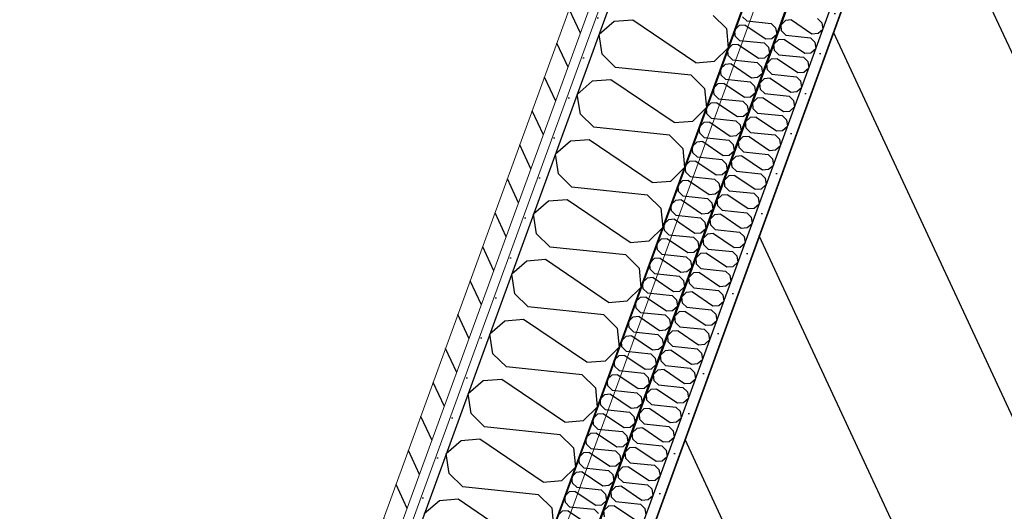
# Model space of a CAD drawing. Header units: millimetres. Extents: x 112481703 to 112588235, y 1264638581 to 1264713486.
# Tile 364 of 487: x 112574971 to 112576128, y 1264683930 to 1264684507. Entities that reach past the tile are written whole.
import ezdxf

# ---------------------------------------------------------------- set-up
doc = ezdxf.new("R2010")
doc.units = ezdxf.units.MM
doc.header["$LTSCALE"] = 0.5
doc.header["$MEASUREMENT"] = 0
doc.linetypes.add('Lang stiplet', pattern=[2116.666603, 1269.999981, -846.666622])
doc.linetypes.add('PLINE', pattern=[0])
for name, color, linetype, lineweight in [('235- Utvendig kledning og overflate', 7, 'Continuous', 0), ('236- Innvendig kledning og overflate', 7, 'Continuous', 0), ('262- Taktekking', 7, 'Continuous', 0)]:
    doc.layers.add(name, color=color, linetype=linetype, lineweight=lineweight)
for name, color, linetype in [('266- Himling og innvendig overflate#1', 7, 'Continuous'), ('862- M___Nettoareal', 7, 'Continuous'), ('862- M___Nettoareal(Polylinje)', 7, 'Continuous'), ('LA_farge_dekke_asfalt2', 7, 'Continuous'), ('Yttervegger.A225', 7, 'Continuous'), ('Yttervegger.A225 (Skravur)', 7, 'Continuous')]:
    doc.layers.add(name, color=color, linetype=linetype)
pattern_1 = [(249.956, (112557650, 1264717795), (-81.357, 29.68231), [0, -50]), (249.956, (112557682.11, 1264717756.67), (-81.357, 29.68231), [0, -50])]

# ---------------------------------------------------------------- blocks, each defined once
blk = doc.blocks.new('Korridor_14_9', base_point=(112576467.7, 1264681824.9))
at = {"layer": '862- M___Nettoareal(Polylinje)', "linetype": 'PLINE', "flags": 128}
blk.add_lwpolyline([(112572601.8, 1264674908.6), (112573784.5, 1264674477.1), (112574626.2, 1264676784), (112575767.2, 1264676367.7), (112576177.7, 1264676217.9), (112577189, 1264678989.8), (112578571.3, 1264682778.7), (112579511.2, 1264685354.9), (112580089.2, 1264686939), (112578574.1, 1264687491.8), (112577945.6, 1264685769.1), (112576576, 1264686268.7), (112573384.4, 1264677521), (112565766.9, 1264680300.1), (112564833.5, 1264677741.7), (112566533.4, 1264677121.5), (112567763.2, 1264676672.9), (112567763.5, 1264676673.8), (112569134.1, 1264676173.8)], close=True, dxfattribs=at)
blk = doc.blocks.new('*X106', base_point=(112557650, 1264717795))
at = {"layer": 'Yttervegger.A225 (Skravur)', "linetype": 'PLINE'}
for p, q in [((112575669.9, 1264684504.9), (112575652.2, 1264684489.6)), ((112575691.9, 1264684506.6), (112575669.9, 1264684504.9)), ((112575766, 1264684456.5), (112575691.9, 1264684506.6)), ((112575786.3, 1264684512), (112575802, 1264684496.6)), ((112575802, 1264684496.6), (112575804.1, 1264684474)), ((112575655.9, 1264684466.5), (112575652.2, 1264684489.6)), ((112575788, 1264684458.2), (112575804.1, 1264684474)), ((112575671.6, 1264684451), (112575655.9, 1264684466.5)), ((112575766, 1264684456.5), (112575788, 1264684458.2)), ((112575760.6, 1264684441.7), (112575671.6, 1264684451)), ((112575644.3, 1264684434.6), (112575626.6, 1264684419.3)), ((112575666.2, 1264684436.3), (112575644.3, 1264684434.6)), ((112575740.4, 1264684386.1), (112575666.2, 1264684436.3)), ((112575760.6, 1264684441.7), (112575776.3, 1264684426.2)), ((112575776.3, 1264684426.2), (112575778.4, 1264684403.7)), ((112575630.3, 1264684396.2), (112575626.6, 1264684419.3)), ((112575762.3, 1264684387.8), (112575778.4, 1264684403.7)), ((112575646, 1264684380.7), (112575630.3, 1264684396.2)), ((112575740.4, 1264684386.1), (112575762.3, 1264684387.8)), ((112575735, 1264684371.3), (112575646, 1264684380.7)), ((112575618.6, 1264684364.2), (112575600.9, 1264684348.9)), ((112575640.6, 1264684365.9), (112575618.6, 1264684364.2)), ((112575714.7, 1264684315.8), (112575640.6, 1264684365.9)), ((112575735, 1264684371.3), (112575750.7, 1264684355.9)), ((112575750.7, 1264684355.9), (112575752.8, 1264684333.4)), ((112575604.6, 1264684325.8), (112575600.9, 1264684348.9)), ((112575736.7, 1264684317.5), (112575752.8, 1264684333.4)), ((112575620.3, 1264684310.4), (112575604.6, 1264684325.8)), ((112575714.7, 1264684315.8), (112575736.7, 1264684317.5)), ((112575709.3, 1264684301), (112575620.3, 1264684310.4)), ((112575593, 1264684293.9), (112575575.2, 1264684278.6)), ((112575614.9, 1264684295.6), (112575593, 1264684293.9)), ((112575689, 1264684245.5), (112575614.9, 1264684295.6)), ((112575709.3, 1264684301), (112575725, 1264684285.6)), ((112575725, 1264684285.6), (112575727.1, 1264684263)), ((112575578.9, 1264684255.5), (112575575.2, 1264684278.6)), ((112575711, 1264684247.2), (112575727.1, 1264684263)), ((112575594.7, 1264684240), (112575578.9, 1264684255.5)), ((112575689, 1264684245.5), (112575711, 1264684247.2)), ((112575683.7, 1264684230.7), (112575594.7, 1264684240)), ((112575589.3, 1264684225.3), (112575567.3, 1264684223.6)), ((112575663.4, 1264684175.1), (112575589.3, 1264684225.3)), ((112575683.7, 1264684230.7), (112575699.4, 1264684215.2)), ((112575567.3, 1264684223.6), (112575549.6, 1264684208.3)), ((112575699.4, 1264684215.2), (112575701.4, 1264684192.7)), ((112575553.3, 1264684185.2), (112575549.6, 1264684208.3)), ((112575685.3, 1264684176.8), (112575701.4, 1264684192.7)), ((112575569, 1264684169.7), (112575553.3, 1264684185.2)), ((112575658, 1264684160.3), (112575569, 1264684169.7)), ((112575663.4, 1264684175.1), (112575685.3, 1264684176.8)), ((112575563.6, 1264684154.9), (112575541.6, 1264684153.2)), ((112575637.7, 1264684104.8), (112575563.6, 1264684154.9)), ((112575658, 1264684160.3), (112575673.7, 1264684144.9)), ((112575541.6, 1264684153.2), (112575523.9, 1264684137.9)), ((112575673.7, 1264684144.9), (112575675.8, 1264684122.4)), ((112575527.6, 1264684114.8), (112575523.9, 1264684137.9)), ((112575659.7, 1264684106.5), (112575675.8, 1264684122.4)), ((112575543.3, 1264684099.4), (112575527.6, 1264684114.8)), ((112575632.3, 1264684090), (112575543.3, 1264684099.4)), ((112575637.7, 1264684104.8), (112575659.7, 1264684106.5)), ((112575632.3, 1264684090), (112575648, 1264684074.6)), ((112575516, 1264684082.9), (112575498.3, 1264684067.6)), ((112575537.9, 1264684084.6), (112575516, 1264684082.9)), ((112575612.1, 1264684034.5), (112575537.9, 1264684084.6)), ((112575648, 1264684074.6), (112575650.1, 1264684052)), ((112575502, 1264684044.5), (112575498.3, 1264684067.6)), ((112575634, 1264684036.2), (112575650.1, 1264684052)), ((112575517.7, 1264684029), (112575502, 1264684044.5)), ((112575606.7, 1264684019.7), (112575517.7, 1264684029)), ((112575612.1, 1264684034.5), (112575634, 1264684036.2)), ((112575606.7, 1264684019.7), (112575622.4, 1264684004.2)), ((112575490.3, 1264684012.6), (112575472.6, 1264683997.3)), ((112575512.3, 1264684014.3), (112575490.3, 1264684012.6)), ((112575586.4, 1264683964.1), (112575512.3, 1264684014.3)), ((112575622.4, 1264684004.2), (112575624.5, 1264683981.7)), ((112575476.3, 1264683974.2), (112575472.6, 1264683997.3)), ((112575608.4, 1264683965.8), (112575624.5, 1264683981.7)), ((112575492, 1264683958.7), (112575476.3, 1264683974.2)), ((112575581, 1264683949.3), (112575492, 1264683958.7)), ((112575586.4, 1264683964.1), (112575608.4, 1264683965.8)), ((112575581, 1264683949.3), (112575596.7, 1264683933.9)), ((112575464.7, 1264683942.2), (112575446.9, 1264683926.9)), ((112575486.6, 1264683943.9), (112575464.7, 1264683942.2)), ((112575560.7, 1264683893.8), (112575486.6, 1264683943.9)), ((112575596.7, 1264683933.9), (112575598.8, 1264683911.4))]:
    blk.add_line(p, q, dxfattribs=at)
blk = doc.blocks.new('*X567', base_point=(112557650, 1264717795))
at = {"layer": 'Yttervegger.A225 (Skravur)', "linetype": 'PLINE'}
for p, q in [((112575871.3, 1264684506.1), (112575866.1, 1264684501)), ((112575878.4, 1264684506.7), (112575871.3, 1264684506.1)), ((112575878.4, 1264684506.7), (112575902.4, 1264684490.4)), ((112575909, 1264684508.4), (112575914.1, 1264684503.4)), ((112575914.1, 1264684503.4), (112575915.3, 1264684495.9)), ((112575866.7, 1264684493.7), (112575866.1, 1264684501)), ((112575871.8, 1264684488.7), (112575866.7, 1264684493.7)), ((112575902.4, 1264684490.4), (112575909.6, 1264684491)), ((112575909.6, 1264684491), (112575915.3, 1264684495.9)), ((112575863, 1264684483.3), (112575857.7, 1264684478.2)), ((112575870.1, 1264684483.9), (112575863, 1264684483.3)), ((112575870.1, 1264684483.9), (112575894.1, 1264684467.6)), ((112575871.8, 1264684488.7), (112575900.7, 1264684485.6)), ((112575900.7, 1264684485.6), (112575905.8, 1264684480.6)), ((112575905.8, 1264684480.6), (112575907, 1264684473.1)), ((112575858.4, 1264684470.9), (112575857.7, 1264684478.2)), ((112575863.5, 1264684465.8), (112575858.4, 1264684470.9)), ((112575894.1, 1264684467.6), (112575901.2, 1264684468.2)), ((112575901.2, 1264684468.2), (112575907, 1264684473.1)), ((112575854.6, 1264684460.5), (112575849.4, 1264684455.3)), ((112575850.1, 1264684448), (112575849.4, 1264684455.3)), ((112575861.8, 1264684461.1), (112575854.6, 1264684460.5)), ((112575861.8, 1264684461.1), (112575885.8, 1264684444.8)), ((112575863.5, 1264684465.8), (112575892.4, 1264684462.8)), ((112575892.4, 1264684462.8), (112575897.5, 1264684457.8)), ((112575897.5, 1264684457.8), (112575898.7, 1264684450.3)), ((112575855.2, 1264684443), (112575850.1, 1264684448)), ((112575885.8, 1264684444.8), (112575892.9, 1264684445.3)), ((112575892.9, 1264684445.3), (112575898.7, 1264684450.3)), ((112575846.3, 1264684437.7), (112575841.1, 1264684432.5)), ((112575841.8, 1264684425.2), (112575841.1, 1264684432.5)), ((112575853.4, 1264684438.2), (112575846.3, 1264684437.7)), ((112575853.4, 1264684438.2), (112575877.5, 1264684422)), ((112575855.2, 1264684443), (112575884.1, 1264684440)), ((112575884.1, 1264684440), (112575889.1, 1264684435)), ((112575889.1, 1264684435), (112575890.3, 1264684427.5)), ((112575846.9, 1264684420.2), (112575841.8, 1264684425.2)), ((112575877.5, 1264684422), (112575884.6, 1264684422.5)), ((112575884.6, 1264684422.5), (112575890.3, 1264684427.5)), ((112575838, 1264684414.9), (112575832.8, 1264684409.7)), ((112575833.4, 1264684402.4), (112575832.8, 1264684409.7)), ((112575845.1, 1264684415.4), (112575838, 1264684414.9)), ((112575845.1, 1264684415.4), (112575869.2, 1264684399.2)), ((112575846.9, 1264684420.2), (112575875.7, 1264684417.2)), ((112575875.7, 1264684417.2), (112575880.8, 1264684412.2)), ((112575880.8, 1264684412.2), (112575882, 1264684404.7)), ((112575838.5, 1264684397.4), (112575833.4, 1264684402.4)), ((112575838.5, 1264684397.4), (112575867.4, 1264684394.4)), ((112575869.2, 1264684399.2), (112575876.3, 1264684399.7)), ((112575876.3, 1264684399.7), (112575882, 1264684404.7)), ((112575829.7, 1264684392.1), (112575824.5, 1264684386.9)), ((112575825.1, 1264684379.6), (112575824.5, 1264684386.9)), ((112575836.8, 1264684392.6), (112575829.7, 1264684392.1)), ((112575836.8, 1264684392.6), (112575860.8, 1264684376.4)), ((112575867.4, 1264684394.4), (112575872.5, 1264684389.4)), ((112575872.5, 1264684389.4), (112575873.7, 1264684381.9)), ((112575830.2, 1264684374.6), (112575825.1, 1264684379.6)), ((112575830.2, 1264684374.6), (112575859.1, 1264684371.6)), ((112575860.8, 1264684376.4), (112575868, 1264684376.9)), ((112575868, 1264684376.9), (112575873.7, 1264684381.9)), ((112575821.4, 1264684369.3), (112575816.1, 1264684364.1)), ((112575816.8, 1264684356.8), (112575816.1, 1264684364.1)), ((112575828.5, 1264684369.8), (112575821.4, 1264684369.3)), ((112575828.5, 1264684369.8), (112575852.5, 1264684353.5)), ((112575859.1, 1264684371.6), (112575864.2, 1264684366.6)), ((112575864.2, 1264684366.6), (112575865.4, 1264684359.1)), ((112575821.9, 1264684351.8), (112575816.8, 1264684356.8)), ((112575821.9, 1264684351.8), (112575850.8, 1264684348.8)), ((112575852.5, 1264684353.5), (112575859.6, 1264684354.1)), ((112575859.6, 1264684354.1), (112575865.4, 1264684359.1)), ((112575813, 1264684346.5), (112575807.8, 1264684341.3)), ((112575808.5, 1264684334), (112575807.8, 1264684341.3)), ((112575820.2, 1264684347), (112575813, 1264684346.5)), ((112575820.2, 1264684347), (112575844.2, 1264684330.7)), ((112575850.8, 1264684348.8), (112575855.9, 1264684343.7)), ((112575855.9, 1264684343.7), (112575857.1, 1264684336.2)), ((112575813.6, 1264684329), (112575808.5, 1264684334)), ((112575813.6, 1264684329), (112575842.4, 1264684325.9)), ((112575844.2, 1264684330.7), (112575851.3, 1264684331.3)), ((112575851.3, 1264684331.3), (112575857.1, 1264684336.2)), ((112575804.7, 1264684323.6), (112575799.5, 1264684318.5)), ((112575800.2, 1264684311.2), (112575799.5, 1264684318.5)), ((112575811.8, 1264684324.2), (112575804.7, 1264684323.6)), ((112575811.8, 1264684324.2), (112575835.9, 1264684307.9)), ((112575842.4, 1264684325.9), (112575847.5, 1264684320.9)), ((112575847.5, 1264684320.9), (112575848.7, 1264684313.4)), ((112575805.3, 1264684306.2), (112575800.2, 1264684311.2)), ((112575805.3, 1264684306.2), (112575834.1, 1264684303.1)), ((112575835.9, 1264684307.9), (112575843, 1264684308.5)), ((112575843, 1264684308.5), (112575848.7, 1264684313.4)), ((112575796.4, 1264684300.8), (112575791.2, 1264684295.7)), ((112575791.8, 1264684288.4), (112575791.2, 1264684295.7)), ((112575803.5, 1264684301.4), (112575796.4, 1264684300.8)), ((112575803.5, 1264684301.4), (112575827.5, 1264684285.1)), ((112575834.1, 1264684303.1), (112575839.2, 1264684298.1)), ((112575839.2, 1264684298.1), (112575840.4, 1264684290.6)), ((112575796.9, 1264684283.4), (112575791.8, 1264684288.4)), ((112575796.9, 1264684283.4), (112575825.8, 1264684280.3)), ((112575827.5, 1264684285.1), (112575834.7, 1264684285.7)), ((112575834.7, 1264684285.7), (112575840.4, 1264684290.6)), ((112575788.1, 1264684278), (112575782.8, 1264684272.9)), ((112575783.5, 1264684265.6), (112575782.8, 1264684272.9)), ((112575795.2, 1264684278.6), (112575788.1, 1264684278)), ((112575795.2, 1264684278.6), (112575819.2, 1264684262.3)), ((112575825.8, 1264684280.3), (112575830.9, 1264684275.3)), ((112575830.9, 1264684275.3), (112575832.1, 1264684267.8)), ((112575788.6, 1264684260.6), (112575783.5, 1264684265.6)), ((112575788.6, 1264684260.6), (112575817.5, 1264684257.5)), ((112575819.2, 1264684262.3), (112575826.3, 1264684262.9)), ((112575826.3, 1264684262.9), (112575832.1, 1264684267.8)), ((112575779.7, 1264684255.2), (112575774.5, 1264684250.1)), ((112575775.2, 1264684242.7), (112575774.5, 1264684250.1)), ((112575786.9, 1264684255.8), (112575779.7, 1264684255.2)), ((112575786.9, 1264684255.8), (112575810.9, 1264684239.5)), ((112575817.5, 1264684257.5), (112575822.6, 1264684252.5)), ((112575822.6, 1264684252.5), (112575823.8, 1264684245)), ((112575780.3, 1264684237.7), (112575775.2, 1264684242.7)), ((112575780.3, 1264684237.7), (112575809.2, 1264684234.7)), ((112575810.9, 1264684239.5), (112575818, 1264684240)), ((112575818, 1264684240), (112575823.8, 1264684245)), ((112575771.4, 1264684232.4), (112575766.2, 1264684227.2)), ((112575766.9, 1264684219.9), (112575766.2, 1264684227.2)), ((112575778.5, 1264684232.9), (112575771.4, 1264684232.4)), ((112575778.5, 1264684232.9), (112575802.6, 1264684216.7)), ((112575809.2, 1264684234.7), (112575814.2, 1264684229.7)), ((112575814.2, 1264684229.7), (112575815.5, 1264684222.2)), ((112575772, 1264684214.9), (112575766.9, 1264684219.9)), ((112575772, 1264684214.9), (112575800.8, 1264684211.9)), ((112575802.6, 1264684216.7), (112575809.7, 1264684217.2)), ((112575809.7, 1264684217.2), (112575815.5, 1264684222.2)), ((112575763.1, 1264684209.6), (112575757.9, 1264684204.4)), ((112575758.5, 1264684197.1), (112575757.9, 1264684204.4)), ((112575770.2, 1264684210.1), (112575763.1, 1264684209.6)), ((112575770.2, 1264684210.1), (112575794.3, 1264684193.9)), ((112575800.8, 1264684211.9), (112575805.9, 1264684206.9)), ((112575805.9, 1264684206.9), (112575807.1, 1264684199.4)), ((112575763.6, 1264684192.1), (112575758.5, 1264684197.1)), ((112575763.6, 1264684192.1), (112575792.5, 1264684189.1)), ((112575794.3, 1264684193.9), (112575801.4, 1264684194.4)), ((112575801.4, 1264684194.4), (112575807.1, 1264684199.4)), ((112575754.8, 1264684186.8), (112575749.6, 1264684181.6)), ((112575750.2, 1264684174.3), (112575749.6, 1264684181.6)), ((112575761.9, 1264684187.3), (112575754.8, 1264684186.8)), ((112575761.9, 1264684187.3), (112575785.9, 1264684171.1)), ((112575792.5, 1264684189.1), (112575797.6, 1264684184.1)), ((112575797.6, 1264684184.1), (112575798.8, 1264684176.6)), ((112575755.3, 1264684169.3), (112575750.2, 1264684174.3)), ((112575755.3, 1264684169.3), (112575784.2, 1264684166.3)), ((112575784.2, 1264684166.3), (112575789.3, 1264684161.3)), ((112575785.9, 1264684171.1), (112575793.1, 1264684171.6)), ((112575793.1, 1264684171.6), (112575798.8, 1264684176.6)), ((112575746.5, 1264684164), (112575741.2, 1264684158.8)), ((112575741.9, 1264684151.5), (112575741.2, 1264684158.8)), ((112575753.6, 1264684164.5), (112575746.5, 1264684164)), ((112575753.6, 1264684164.5), (112575777.6, 1264684148.3)), ((112575789.3, 1264684161.3), (112575790.5, 1264684153.8)), ((112575747, 1264684146.5), (112575741.9, 1264684151.5)), ((112575747, 1264684146.5), (112575775.9, 1264684143.5)), ((112575775.9, 1264684143.5), (112575781, 1264684138.5)), ((112575777.6, 1264684148.3), (112575784.7, 1264684148.8)), ((112575784.7, 1264684148.8), (112575790.5, 1264684153.8)), ((112575738.1, 1264684141.2), (112575732.9, 1264684136)), ((112575733.6, 1264684128.7), (112575732.9, 1264684136)), ((112575745.3, 1264684141.7), (112575738.1, 1264684141.2)), ((112575745.3, 1264684141.7), (112575769.3, 1264684125.4)), ((112575781, 1264684138.5), (112575782.2, 1264684131)), ((112575738.7, 1264684123.7), (112575733.6, 1264684128.7)), ((112575738.7, 1264684123.7), (112575767.5, 1264684120.7)), ((112575767.5, 1264684120.7), (112575772.6, 1264684115.6)), ((112575769.3, 1264684125.4), (112575776.4, 1264684126)), ((112575776.4, 1264684126), (112575782.2, 1264684131)), ((112575729.8, 1264684118.3), (112575724.6, 1264684113.2)), ((112575725.3, 1264684105.9), (112575724.6, 1264684113.2)), ((112575736.9, 1264684118.9), (112575729.8, 1264684118.3)), ((112575736.9, 1264684118.9), (112575761, 1264684102.6)), ((112575768.1, 1264684103.2), (112575773.8, 1264684108.1)), ((112575772.6, 1264684115.6), (112575773.8, 1264684108.1)), ((112575730.4, 1264684100.9), (112575725.3, 1264684105.9)), ((112575730.4, 1264684100.9), (112575759.2, 1264684097.8)), ((112575759.2, 1264684097.8), (112575764.3, 1264684092.8)), ((112575761, 1264684102.6), (112575768.1, 1264684103.2)), ((112575721.5, 1264684095.5), (112575716.3, 1264684090.4)), ((112575716.9, 1264684083.1), (112575716.3, 1264684090.4)), ((112575728.6, 1264684096.1), (112575721.5, 1264684095.5)), ((112575728.6, 1264684096.1), (112575752.6, 1264684079.8)), ((112575759.8, 1264684080.4), (112575765.5, 1264684085.3)), ((112575764.3, 1264684092.8), (112575765.5, 1264684085.3)), ((112575722, 1264684078.1), (112575716.9, 1264684083.1)), ((112575722, 1264684078.1), (112575750.9, 1264684075)), ((112575750.9, 1264684075), (112575756, 1264684070)), ((112575752.6, 1264684079.8), (112575759.8, 1264684080.4)), ((112575713.2, 1264684072.7), (112575707.9, 1264684067.6)), ((112575708.6, 1264684060.3), (112575707.9, 1264684067.6)), ((112575720.3, 1264684073.3), (112575713.2, 1264684072.7)), ((112575720.3, 1264684073.3), (112575744.3, 1264684057)), ((112575751.4, 1264684057.6), (112575757.2, 1264684062.5)), ((112575756, 1264684070), (112575757.2, 1264684062.5)), ((112575712, 1264684050.5), (112575704.8, 1264684049.9)), ((112575713.7, 1264684055.3), (112575708.6, 1264684060.3)), ((112575712, 1264684050.5), (112575736, 1264684034.2)), ((112575713.7, 1264684055.3), (112575742.6, 1264684052.2)), ((112575742.6, 1264684052.2), (112575747.7, 1264684047.2)), ((112575744.3, 1264684057), (112575751.4, 1264684057.6)), ((112575704.8, 1264684049.9), (112575699.6, 1264684044.8)), ((112575700.3, 1264684037.5), (112575699.6, 1264684044.8)), ((112575743.1, 1264684034.8), (112575748.9, 1264684039.7)), ((112575747.7, 1264684047.2), (112575748.9, 1264684039.7)), ((112575703.6, 1264684027.7), (112575696.5, 1264684027.1)), ((112575705.4, 1264684032.4), (112575700.3, 1264684037.5)), ((112575703.6, 1264684027.7), (112575727.7, 1264684011.4)), ((112575705.4, 1264684032.4), (112575734.3, 1264684029.4)), ((112575734.3, 1264684029.4), (112575739.3, 1264684024.4)), ((112575736, 1264684034.2), (112575743.1, 1264684034.8)), ((112575696.5, 1264684027.1), (112575691.3, 1264684021.9)), ((112575692, 1264684014.6), (112575691.3, 1264684021.9)), ((112575734.8, 1264684011.9), (112575740.6, 1264684016.9)), ((112575739.3, 1264684024.4), (112575740.6, 1264684016.9)), ((112575688.2, 1264684004.3), (112575683, 1264683999.1)), ((112575695.3, 1264684004.8), (112575688.2, 1264684004.3)), ((112575697.1, 1264684009.6), (112575692, 1264684014.6)), ((112575695.3, 1264684004.8), (112575719.4, 1264683988.6)), ((112575697.1, 1264684009.6), (112575725.9, 1264684006.6)), ((112575725.9, 1264684006.6), (112575731, 1264684001.6)), ((112575727.7, 1264684011.4), (112575734.8, 1264684011.9)), ((112575683.6, 1264683991.8), (112575683, 1264683999.1)), ((112575726.5, 1264683989.1), (112575732.2, 1264683994.1)), ((112575731, 1264684001.6), (112575732.2, 1264683994.1)), ((112575679.9, 1264683981.5), (112575674.7, 1264683976.3)), ((112575687, 1264683982), (112575679.9, 1264683981.5)), ((112575688.7, 1264683986.8), (112575683.6, 1264683991.8)), ((112575687, 1264683982), (112575711, 1264683965.8)), ((112575688.7, 1264683986.8), (112575717.6, 1264683983.8)), ((112575717.6, 1264683983.8), (112575722.7, 1264683978.8)), ((112575719.4, 1264683988.6), (112575726.5, 1264683989.1)), ((112575675.3, 1264683969), (112575674.7, 1264683976.3)), ((112575718.2, 1264683966.3), (112575723.9, 1264683971.3)), ((112575722.7, 1264683978.8), (112575723.9, 1264683971.3)), ((112575671.6, 1264683958.7), (112575666.3, 1264683953.5)), ((112575678.7, 1264683959.2), (112575671.6, 1264683958.7)), ((112575680.4, 1264683964), (112575675.3, 1264683969)), ((112575678.7, 1264683959.2), (112575702.7, 1264683943)), ((112575680.4, 1264683964), (112575709.3, 1264683961)), ((112575709.3, 1264683961), (112575714.4, 1264683956)), ((112575711, 1264683965.8), (112575718.2, 1264683966.3)), ((112575667, 1264683946.2), (112575666.3, 1264683953.5)), ((112575672.1, 1264683941.2), (112575667, 1264683946.2)), ((112575709.8, 1264683943.5), (112575715.6, 1264683948.5)), ((112575714.4, 1264683956), (112575715.6, 1264683948.5)), ((112575663.2, 1264683935.9), (112575658, 1264683930.7)), ((112575670.4, 1264683936.4), (112575663.2, 1264683935.9)), ((112575670.4, 1264683936.4), (112575694.4, 1264683920.1)), ((112575672.1, 1264683941.2), (112575701, 1264683938.2)), ((112575701, 1264683938.2), (112575706.1, 1264683933.2)), ((112575702.7, 1264683943), (112575709.8, 1264683943.5)), ((112575658.7, 1264683923.4), (112575658, 1264683930.7)), ((112575706.1, 1264683933.2), (112575707.3, 1264683925.7))]:
    blk.add_line(p, q, dxfattribs=at)
blk = doc.blocks.new('*X571', base_point=(112557650, 1264717795))
at = {"layer": 'Yttervegger.A225 (Skravur)', "linetype": 'PLINE'}
for p, q in [((112575825.8, 1264684505.5), (112575820.7, 1264684510.5)), ((112575825.8, 1264684505.5), (112575854.7, 1264684502.4)), ((112575854.7, 1264684502.4), (112575859.8, 1264684497.4)), ((112575816.9, 1264684500.1), (112575811.7, 1264684495)), ((112575812.4, 1264684487.6), (112575811.7, 1264684495)), ((112575824.1, 1264684500.7), (112575816.9, 1264684500.1)), ((112575824.1, 1264684500.7), (112575848.1, 1264684484.4)), ((112575859.8, 1264684497.4), (112575861, 1264684489.9)), ((112575817.5, 1264684482.6), (112575812.4, 1264684487.6)), ((112575817.5, 1264684482.6), (112575846.3, 1264684479.6)), ((112575846.3, 1264684479.6), (112575851.4, 1264684474.6)), ((112575848.1, 1264684484.4), (112575855.2, 1264684484.9)), ((112575855.2, 1264684484.9), (112575861, 1264684489.9)), ((112575808.6, 1264684477.3), (112575803.4, 1264684472.1)), ((112575804.1, 1264684464.8), (112575803.4, 1264684472.1)), ((112575815.7, 1264684477.8), (112575808.6, 1264684477.3)), ((112575815.7, 1264684477.8), (112575839.8, 1264684461.6)), ((112575846.9, 1264684462.1), (112575852.6, 1264684467.1)), ((112575851.4, 1264684474.6), (112575852.6, 1264684467.1)), ((112575809.2, 1264684459.8), (112575804.1, 1264684464.8)), ((112575809.2, 1264684459.8), (112575838, 1264684456.8)), ((112575838, 1264684456.8), (112575843.1, 1264684451.8)), ((112575839.8, 1264684461.6), (112575846.9, 1264684462.1)), ((112575800.3, 1264684454.5), (112575795.1, 1264684449.3)), ((112575795.7, 1264684442), (112575795.1, 1264684449.3)), ((112575807.4, 1264684455), (112575800.3, 1264684454.5)), ((112575807.4, 1264684455), (112575831.4, 1264684438.8)), ((112575838.6, 1264684439.3), (112575844.3, 1264684444.3)), ((112575843.1, 1264684451.8), (112575844.3, 1264684444.3)), ((112575799.1, 1264684432.2), (112575792, 1264684431.7)), ((112575800.8, 1264684437), (112575795.7, 1264684442)), ((112575799.1, 1264684432.2), (112575823.1, 1264684416)), ((112575800.8, 1264684437), (112575829.7, 1264684434)), ((112575829.7, 1264684434), (112575834.8, 1264684429)), ((112575831.4, 1264684438.8), (112575838.6, 1264684439.3)), ((112575792, 1264684431.7), (112575786.7, 1264684426.5)), ((112575787.4, 1264684419.2), (112575786.7, 1264684426.5)), ((112575830.2, 1264684416.5), (112575836, 1264684421.5)), ((112575834.8, 1264684429), (112575836, 1264684421.5)), ((112575790.8, 1264684409.4), (112575783.6, 1264684408.9)), ((112575792.5, 1264684414.2), (112575787.4, 1264684419.2)), ((112575790.8, 1264684409.4), (112575814.8, 1264684393.2)), ((112575792.5, 1264684414.2), (112575821.4, 1264684411.2)), ((112575821.4, 1264684411.2), (112575826.5, 1264684406.2)), ((112575823.1, 1264684416), (112575830.2, 1264684416.5)), ((112575783.6, 1264684408.9), (112575778.4, 1264684403.7)), ((112575779.1, 1264684396.4), (112575778.4, 1264684403.7)), ((112575821.9, 1264684393.7), (112575827.7, 1264684398.7)), ((112575826.5, 1264684406.2), (112575827.7, 1264684398.7)), ((112575775.3, 1264684386.1), (112575770.1, 1264684380.9)), ((112575782.4, 1264684386.6), (112575775.3, 1264684386.1)), ((112575784.2, 1264684391.4), (112575779.1, 1264684396.4)), ((112575782.4, 1264684386.6), (112575806.5, 1264684370.3)), ((112575784.2, 1264684391.4), (112575813.1, 1264684388.4)), ((112575813.1, 1264684388.4), (112575818.1, 1264684383.4)), ((112575814.8, 1264684393.2), (112575821.9, 1264684393.7)), ((112575770.8, 1264684373.6), (112575770.1, 1264684380.9)), ((112575813.6, 1264684370.9), (112575819.4, 1264684375.9)), ((112575818.1, 1264684383.4), (112575819.4, 1264684375.9)), ((112575767, 1264684363.2), (112575761.8, 1264684358.1)), ((112575774.1, 1264684363.8), (112575767, 1264684363.2)), ((112575775.9, 1264684368.6), (112575770.8, 1264684373.6)), ((112575774.1, 1264684363.8), (112575798.2, 1264684347.5)), ((112575775.9, 1264684368.6), (112575804.7, 1264684365.6)), ((112575804.7, 1264684365.6), (112575809.8, 1264684360.5)), ((112575806.5, 1264684370.3), (112575813.6, 1264684370.9)), ((112575762.5, 1264684350.8), (112575761.8, 1264684358.1)), ((112575805.3, 1264684348.1), (112575811, 1264684353)), ((112575809.8, 1264684360.5), (112575811, 1264684353)), ((112575758.7, 1264684340.4), (112575753.5, 1264684335.3)), ((112575765.8, 1264684341), (112575758.7, 1264684340.4)), ((112575767.5, 1264684345.8), (112575762.5, 1264684350.8)), ((112575765.8, 1264684341), (112575789.8, 1264684324.7)), ((112575767.5, 1264684345.8), (112575796.4, 1264684342.7)), ((112575796.4, 1264684342.7), (112575801.5, 1264684337.7)), ((112575798.2, 1264684347.5), (112575805.3, 1264684348.1)), ((112575754.1, 1264684328), (112575753.5, 1264684335.3)), ((112575797, 1264684325.3), (112575802.7, 1264684330.2)), ((112575801.5, 1264684337.7), (112575802.7, 1264684330.2)), ((112575750.4, 1264684317.6), (112575745.1, 1264684312.5)), ((112575757.5, 1264684318.2), (112575750.4, 1264684317.6)), ((112575759.2, 1264684323), (112575754.1, 1264684328)), ((112575757.5, 1264684318.2), (112575781.5, 1264684301.9)), ((112575759.2, 1264684323), (112575788.1, 1264684319.9)), ((112575788.1, 1264684319.9), (112575793.2, 1264684314.9)), ((112575789.8, 1264684324.7), (112575797, 1264684325.3)), ((112575745.8, 1264684305.2), (112575745.1, 1264684312.5)), ((112575750.9, 1264684300.2), (112575745.8, 1264684305.2)), ((112575788.6, 1264684302.5), (112575794.4, 1264684307.4)), ((112575793.2, 1264684314.9), (112575794.4, 1264684307.4)), ((112575742, 1264684294.8), (112575736.8, 1264684289.7)), ((112575749.2, 1264684295.4), (112575742, 1264684294.8)), ((112575749.2, 1264684295.4), (112575773.2, 1264684279.1)), ((112575750.9, 1264684300.2), (112575779.8, 1264684297.1)), ((112575779.8, 1264684297.1), (112575784.9, 1264684292.1)), ((112575781.5, 1264684301.9), (112575788.6, 1264684302.5)), ((112575737.5, 1264684282.4), (112575736.8, 1264684289.7)), ((112575742.6, 1264684277.3), (112575737.5, 1264684282.4)), ((112575780.3, 1264684279.7), (112575786.1, 1264684284.6)), ((112575784.9, 1264684292.1), (112575786.1, 1264684284.6)), ((112575733.7, 1264684272), (112575728.5, 1264684266.8)), ((112575740.8, 1264684272.6), (112575733.7, 1264684272)), ((112575740.8, 1264684272.6), (112575764.9, 1264684256.3)), ((112575742.6, 1264684277.3), (112575771.4, 1264684274.3)), ((112575771.4, 1264684274.3), (112575776.5, 1264684269.3)), ((112575773.2, 1264684279.1), (112575780.3, 1264684279.7)), ((112575729.2, 1264684259.5), (112575728.5, 1264684266.8)), ((112575734.3, 1264684254.5), (112575729.2, 1264684259.5)), ((112575772, 1264684256.8), (112575777.7, 1264684261.8)), ((112575776.5, 1264684269.3), (112575777.7, 1264684261.8)), ((112575725.4, 1264684249.2), (112575720.2, 1264684244)), ((112575732.5, 1264684249.7), (112575725.4, 1264684249.2)), ((112575732.5, 1264684249.7), (112575756.5, 1264684233.5)), ((112575734.3, 1264684254.5), (112575763.1, 1264684251.5)), ((112575763.1, 1264684251.5), (112575768.2, 1264684246.5)), ((112575764.9, 1264684256.3), (112575772, 1264684256.8)), ((112575720.8, 1264684236.7), (112575720.2, 1264684244)), ((112575725.9, 1264684231.7), (112575720.8, 1264684236.7)), ((112575763.7, 1264684234), (112575769.4, 1264684239)), ((112575768.2, 1264684246.5), (112575769.4, 1264684239)), ((112575717.1, 1264684226.4), (112575711.8, 1264684221.2)), ((112575724.2, 1264684226.9), (112575717.1, 1264684226.4)), ((112575724.2, 1264684226.9), (112575748.2, 1264684210.7)), ((112575725.9, 1264684231.7), (112575754.8, 1264684228.7)), ((112575754.8, 1264684228.7), (112575759.9, 1264684223.7)), ((112575756.5, 1264684233.5), (112575763.7, 1264684234)), ((112575712.5, 1264684213.9), (112575711.8, 1264684221.2)), ((112575717.6, 1264684208.9), (112575712.5, 1264684213.9)), ((112575755.3, 1264684211.2), (112575761.1, 1264684216.2)), ((112575759.9, 1264684223.7), (112575761.1, 1264684216.2)), ((112575708.7, 1264684203.6), (112575703.5, 1264684198.4)), ((112575715.9, 1264684204.1), (112575708.7, 1264684203.6)), ((112575715.9, 1264684204.1), (112575739.9, 1264684187.9)), ((112575717.6, 1264684208.9), (112575746.5, 1264684205.9)), ((112575746.5, 1264684205.9), (112575751.6, 1264684200.9)), ((112575748.2, 1264684210.7), (112575755.3, 1264684211.2)), ((112575751.6, 1264684200.9), (112575752.8, 1264684193.4)), ((112575704.2, 1264684191.1), (112575703.5, 1264684198.4)), ((112575709.3, 1264684186.1), (112575704.2, 1264684191.1)), ((112575747, 1264684188.4), (112575752.8, 1264684193.4)), ((112575700.4, 1264684180.8), (112575695.2, 1264684175.6)), ((112575707.5, 1264684181.3), (112575700.4, 1264684180.8)), ((112575707.5, 1264684181.3), (112575731.6, 1264684165)), ((112575709.3, 1264684186.1), (112575738.2, 1264684183.1)), ((112575738.2, 1264684183.1), (112575743.2, 1264684178.1)), ((112575739.9, 1264684187.9), (112575747, 1264684188.4)), ((112575743.2, 1264684178.1), (112575744.5, 1264684170.6)), ((112575695.9, 1264684168.3), (112575695.2, 1264684175.6)), ((112575701, 1264684163.3), (112575695.9, 1264684168.3)), ((112575738.7, 1264684165.6), (112575744.5, 1264684170.6)), ((112575692.1, 1264684157.9), (112575686.9, 1264684152.8)), ((112575699.2, 1264684158.5), (112575692.1, 1264684157.9)), ((112575699.2, 1264684158.5), (112575723.3, 1264684142.2)), ((112575701, 1264684163.3), (112575729.8, 1264684160.3)), ((112575729.8, 1264684160.3), (112575734.9, 1264684155.2)), ((112575731.6, 1264684165), (112575738.7, 1264684165.6)), ((112575734.9, 1264684155.2), (112575736.1, 1264684147.7)), ((112575687.6, 1264684145.5), (112575686.9, 1264684152.8)), ((112575692.6, 1264684140.5), (112575687.6, 1264684145.5)), ((112575730.4, 1264684142.8), (112575736.1, 1264684147.7)), ((112575683.8, 1264684135.1), (112575678.6, 1264684130)), ((112575690.9, 1264684135.7), (112575683.8, 1264684135.1)), ((112575690.9, 1264684135.7), (112575714.9, 1264684119.4)), ((112575692.6, 1264684140.5), (112575721.5, 1264684137.4)), ((112575721.5, 1264684137.4), (112575726.6, 1264684132.4)), ((112575723.3, 1264684142.2), (112575730.4, 1264684142.8)), ((112575726.6, 1264684132.4), (112575727.8, 1264684124.9)), ((112575679.2, 1264684122.7), (112575678.6, 1264684130)), ((112575684.3, 1264684117.7), (112575679.2, 1264684122.7)), ((112575714.9, 1264684119.4), (112575722.1, 1264684120)), ((112575722.1, 1264684120), (112575727.8, 1264684124.9)), ((112575675.5, 1264684112.3), (112575670.2, 1264684107.2)), ((112575682.6, 1264684112.9), (112575675.5, 1264684112.3)), ((112575682.6, 1264684112.9), (112575706.6, 1264684096.6)), ((112575684.3, 1264684117.7), (112575713.2, 1264684114.6)), ((112575713.2, 1264684114.6), (112575718.3, 1264684109.6)), ((112575718.3, 1264684109.6), (112575719.5, 1264684102.1)), ((112575670.9, 1264684099.9), (112575670.2, 1264684107.2)), ((112575676, 1264684094.9), (112575670.9, 1264684099.9)), ((112575706.6, 1264684096.6), (112575713.7, 1264684097.2)), ((112575713.7, 1264684097.2), (112575719.5, 1264684102.1)), ((112575667.1, 1264684089.5), (112575661.9, 1264684084.4)), ((112575674.3, 1264684090.1), (112575667.1, 1264684089.5)), ((112575674.3, 1264684090.1), (112575698.3, 1264684073.8)), ((112575676, 1264684094.9), (112575704.9, 1264684091.8)), ((112575704.9, 1264684091.8), (112575710, 1264684086.8)), ((112575710, 1264684086.8), (112575711.2, 1264684079.3)), ((112575662.6, 1264684077.1), (112575661.9, 1264684084.4)), ((112575667.7, 1264684072.1), (112575662.6, 1264684077.1)), ((112575698.3, 1264684073.8), (112575705.4, 1264684074.4)), ((112575705.4, 1264684074.4), (112575711.2, 1264684079.3)), ((112575658.8, 1264684066.7), (112575653.6, 1264684061.6)), ((112575665.9, 1264684067.3), (112575658.8, 1264684066.7)), ((112575665.9, 1264684067.3), (112575690, 1264684051)), ((112575667.7, 1264684072.1), (112575696.5, 1264684069)), ((112575696.5, 1264684069), (112575701.6, 1264684064)), ((112575701.6, 1264684064), (112575702.8, 1264684056.5)), ((112575654.3, 1264684054.2), (112575653.6, 1264684061.6)), ((112575659.4, 1264684049.2), (112575654.3, 1264684054.2)), ((112575690, 1264684051), (112575697.1, 1264684051.5)), ((112575697.1, 1264684051.5), (112575702.8, 1264684056.5)), ((112575650.5, 1264684043.9), (112575645.3, 1264684038.7)), ((112575645.9, 1264684031.4), (112575645.3, 1264684038.7)), ((112575657.6, 1264684044.4), (112575650.5, 1264684043.9)), ((112575657.6, 1264684044.4), (112575681.6, 1264684028.2)), ((112575659.4, 1264684049.2), (112575688.2, 1264684046.2)), ((112575688.2, 1264684046.2), (112575693.3, 1264684041.2)), ((112575693.3, 1264684041.2), (112575694.5, 1264684033.7)), ((112575651, 1264684026.4), (112575645.9, 1264684031.4)), ((112575681.6, 1264684028.2), (112575688.8, 1264684028.7)), ((112575688.8, 1264684028.7), (112575694.5, 1264684033.7)), ((112575642.2, 1264684021.1), (112575636.9, 1264684015.9)), ((112575637.6, 1264684008.6), (112575636.9, 1264684015.9)), ((112575649.3, 1264684021.6), (112575642.2, 1264684021.1)), ((112575649.3, 1264684021.6), (112575673.3, 1264684005.4)), ((112575651, 1264684026.4), (112575679.9, 1264684023.4)), ((112575679.9, 1264684023.4), (112575685, 1264684018.4)), ((112575685, 1264684018.4), (112575686.2, 1264684010.9)), ((112575642.7, 1264684003.6), (112575637.6, 1264684008.6)), ((112575673.3, 1264684005.4), (112575680.4, 1264684005.9)), ((112575680.4, 1264684005.9), (112575686.2, 1264684010.9)), ((112575633.8, 1264683998.3), (112575628.6, 1264683993.1)), ((112575629.3, 1264683985.8), (112575628.6, 1264683993.1)), ((112575641, 1264683998.8), (112575633.8, 1264683998.3)), ((112575641, 1264683998.8), (112575665, 1264683982.6)), ((112575642.7, 1264684003.6), (112575671.6, 1264684000.6)), ((112575671.6, 1264684000.6), (112575676.7, 1264683995.6)), ((112575676.7, 1264683995.6), (112575677.9, 1264683988.1)), ((112575634.4, 1264683980.8), (112575629.3, 1264683985.8)), ((112575665, 1264683982.6), (112575672.1, 1264683983.1)), ((112575672.1, 1264683983.1), (112575677.9, 1264683988.1)), ((112575625.5, 1264683975.5), (112575620.3, 1264683970.3)), ((112575621, 1264683963), (112575620.3, 1264683970.3)), ((112575632.6, 1264683976), (112575625.5, 1264683975.5)), ((112575632.6, 1264683976), (112575656.7, 1264683959.8)), ((112575634.4, 1264683980.8), (112575663.3, 1264683977.8)), ((112575663.3, 1264683977.8), (112575668.3, 1264683972.8)), ((112575668.3, 1264683972.8), (112575669.6, 1264683965.3)), ((112575626.1, 1264683958), (112575621, 1264683963)), ((112575626.1, 1264683958), (112575654.9, 1264683955)), ((112575656.7, 1264683959.8), (112575663.8, 1264683960.3)), ((112575663.8, 1264683960.3), (112575669.6, 1264683965.3)), ((112575617.2, 1264683952.7), (112575612, 1264683947.5)), ((112575612.7, 1264683940.2), (112575612, 1264683947.5)), ((112575624.3, 1264683953.2), (112575617.2, 1264683952.7)), ((112575624.3, 1264683953.2), (112575648.4, 1264683936.9)), ((112575654.9, 1264683955), (112575660, 1264683950)), ((112575660, 1264683950), (112575661.2, 1264683942.5)), ((112575617.7, 1264683935.2), (112575612.7, 1264683940.2)), ((112575617.7, 1264683935.2), (112575646.6, 1264683932.1)), ((112575648.4, 1264683936.9), (112575655.5, 1264683937.5)), ((112575655.5, 1264683937.5), (112575661.2, 1264683942.5)), ((112575608.9, 1264683929.8), (112575603.7, 1264683924.7)), ((112575616, 1264683930.4), (112575608.9, 1264683929.8)), ((112575616, 1264683930.4), (112575640, 1264683914.1)), ((112575646.6, 1264683932.1), (112575651.7, 1264683927.1))]:
    blk.add_line(p, q, dxfattribs=at)

msp = doc.modelspace()

# ---------------------------------------------------------------- hatches: boundary and pattern name
at = {"layer": '262- Taktekking', "linetype": 'Continuous'}
h = msp.add_hatch(dxfattribs=at)
h.set_pattern_fill('Membran', color=256, style=0, pattern_type=2)
h.set_pattern_definition([(249.956, (112557650, 1264717795), (-65.76007, 23.99193), [])])
h.paths.add_polyline_path([(112575216.9, 1264682721.7), (112575974.4, 1264684797.8), (112575973.4, 1264684798.2), (112575216, 1264682722)])
at = {"layer": 'LA_farge_dekke_asfalt2', "linetype": 'Continuous'}
h = msp.add_hatch(dxfattribs=at)
h.set_pattern_fill('Murverk', color=256, style=0, pattern_type=2)
h.set_pattern_definition([(294.956, (112557650, 1264717795), (163.1938, 75.94596), [])])
h.paths.add_polyline_path([(112562670.3, 1264672618.4), (112565507.4, 1264680394.8), (112573384.4, 1264677521), (112579262.4, 1264693632), (112587341.4, 1264690684.4), (112579714.9, 1264669780.9), (112576475.3, 1264670962.9), (112575386.6, 1264667979)])
at = {"layer": 'Yttervegger.A225 (Skravur)', "linetype": 'Continuous'}
h = msp.add_hatch(dxfattribs=at)
h.set_pattern_fill('Skrålinjer_1', color=256, style=0, pattern_type=2)
h.set_pattern_definition([(294.95599, (112557650, 1264717795), (27.198964, 12.65766), [])])
h.paths.add_polyline_path([(112575758.3, 1264684876.7), (112575748.9, 1264684880.1), (112574991.5, 1264682804), (112575000.8, 1264682800.5), (112575012.1, 1264682796.4), (112575769.6, 1264684872.6)])
h = msp.add_hatch(dxfattribs=at)
h.set_pattern_fill('Prikker_tett', color=256, style=0, pattern_type=2)
h.set_pattern_definition(pattern_1)
h.paths.add_polyline_path([(112575789.3, 1264684865.4), (112575779.9, 1264684868.8), (112575022.5, 1264682792.6), (112575031.8, 1264682789.2)])
msp.add_hatch(color=256, dxfattribs=at).paths.add_polyline_path([(112575928.3, 1264684814.6), (112575170.9, 1264682738.5), (112575171.8, 1264682738.2), (112575929.3, 1264684814.3)])
h = msp.add_hatch(dxfattribs=at)
h.set_pattern_fill('Prikker_tett', color=256, style=0, pattern_type=2)
h.set_pattern_definition(pattern_1)
h.paths.add_polyline_path([(112575940.6, 1264684810.2), (112575929.3, 1264684814.3), (112575171.8, 1264682738.2), (112575183.1, 1264682734)])
h = msp.add_hatch(dxfattribs=at)
h.set_pattern_fill('Prikker_tett', color=256, style=0, pattern_type=2)
h.set_pattern_definition(pattern_1)
h.paths.add_polyline_path([(112576019.5, 1264684781.4), (112575262, 1264682705.2), (112575274.2, 1264682700.8), (112576031.7, 1264684776.9), (112576022.3, 1264684780.4)])

# ---------------------------------------------------------------- linework, layer by layer
at = {"layer": '235- Utvendig kledning og overflate', "linetype": 'PLINE'}
for p, q in [((112575769.6, 1264684872.6), (112575012.1, 1264682796.4)), ((112575779.9, 1264684868.8), (112575022.5, 1264682792.6))]:
    msp.add_line(p, q, dxfattribs=at)
at = {"layer": '235- Utvendig kledning og overflate', "linetype": 'PLINE', "flags": 128}
msp.add_lwpolyline([(112575748.9, 1264684880.1), (112574991.5, 1264682804)], dxfattribs=at)
at = {"layer": '236- Innvendig kledning og overflate', "linetype": 'PLINE'}
msp.add_line((112575171.8, 1264682738.2), (112575929.3, 1264684814.3), dxfattribs=at)
at = {"layer": '236- Innvendig kledning og overflate', "linetype": 'PLINE', "flags": 128}
for points in [[(112575928.3, 1264684814.6), (112575170.9, 1264682738.5)], [(112575183.1, 1264682734), (112575940.6, 1264684810.2)]]:
    msp.add_lwpolyline(points, dxfattribs=at)
at = {"layer": '266- Himling og innvendig overflate#1', "linetype": 'Lang stiplet'}
msp.add_lwpolyline([(112588235.4, 1264691281.6), (112578984.8, 1264665926.4), (112562432.1, 1264671965.5), (112565811.5, 1264681228.3), (112572876, 1264678650.9), (112578747.2, 1264694743.3)], close=True, dxfattribs=at)
at = {"layer": 'Yttervegger.A225', "linetype": 'PLINE'}
for p, q in [((112575789.3, 1264684865.4), (112575031.8, 1264682789.2)), ((112575170.9, 1264682738.5), (112575928.3, 1264684814.6)), ((112575216, 1264682722), (112575973.4, 1264684798.2)), ((112575216.9, 1264682721.7), (112575974.4, 1264684797.8)), ((112575262, 1264682705.2), (112576019.5, 1264684781.4))]:
    msp.add_line(p, q, dxfattribs=at)
at = {"layer": 'Yttervegger.A225', "linetype": 'PLINE', "flags": 128}
msp.add_lwpolyline([(112575274.2, 1264682700.8), (112576031.7, 1264684776.9)], dxfattribs=at)

# ---------------------------------------------------------------- block references
at = {"layer": '862- M___Nettoareal', "linetype": 'Continuous'}
msp.add_blockref('Korridor_14_9', (112576467.7, 1264681824.9), dxfattribs=at)
at = {"layer": 'Yttervegger.A225'}
for name in ['*X106', '*X571', '*X567']:
    msp.add_blockref(name, (112557650, 1264717795), dxfattribs=at)

doc.saveas('drawing.dxf')
